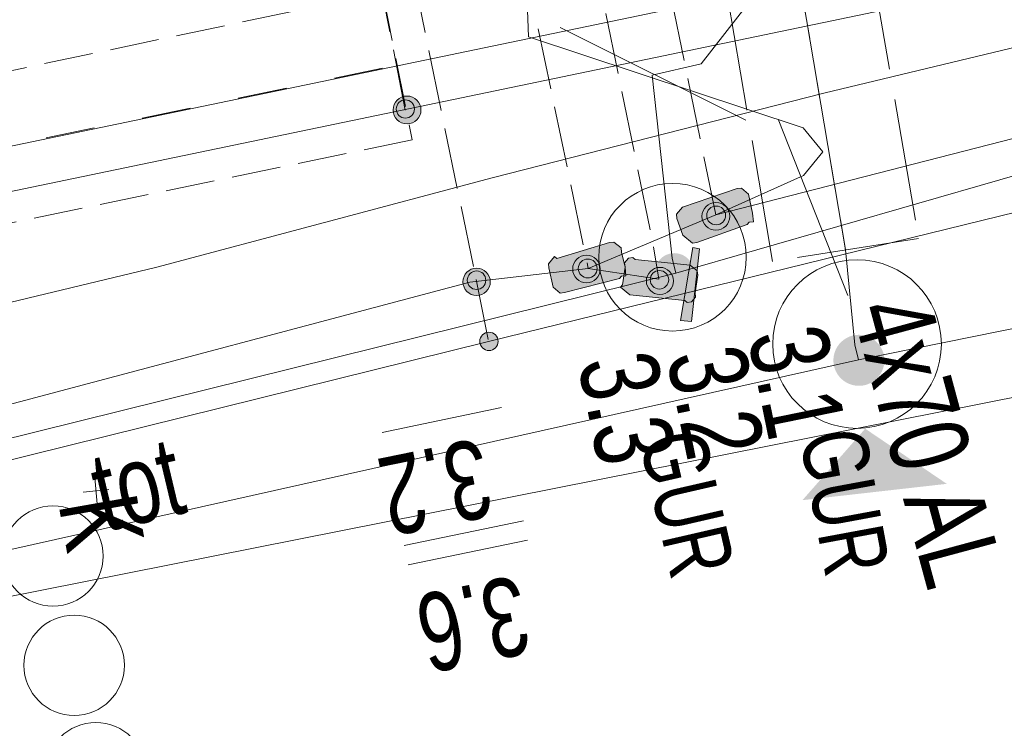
# Model space of a CAD drawing. Header units: metres. Extents: x -740 to 758, y -633 to 854.
# Tile 335 of 656: x 148.06 to 154.74, y -577.49 to -572.68. Entities that reach past the tile are written whole.
import ezdxf

# ---------------------------------------------------------------- set-up
doc = ezdxf.new("R2010")
doc.units = ezdxf.units.M
doc.header["$MEASUREMENT"] = 0
for name, pattern in [('208_208_208_416', [1.04, 0.208, -0.208, 0.208, -0.416]), ('333_125', [0.4576, 0.3328, -0.1248]), ('333_333', [0.6656, 0.3328, -0.3328]), ('416_125', [0.5408, 0.416, -0.1248]), ('832_208', [1.04, 0.832, -0.208])]:
    doc.linetypes.add(name, pattern=pattern)
for name, color, linetype in [('Gas.LOVION', 7, 'Continuous'), ('Grundkarte.LOVION', 7, 'Continuous'), ('Strom.LOVION', 7, 'Continuous'), ('StromBemass.LOVION', 7, 'Continuous'), ('Wasser.LOVION', 7, 'Continuous')]:
    doc.layers.add(name, color=color, linetype=linetype)
doc.styles.add('ERSTELLTER_STIL_1', font='arial.ttf')

msp = doc.modelspace()

# ---------------------------------------------------------------- hatches: boundary and pattern name
at = {"layer": 'Gas.LOVION', "linetype": 'Continuous', "lineweight": 13}
for points in [[(153.8885, -575.0996), (153.9013, -575.0819), (153.9117, -575.0628), (153.9196, -575.0426), (153.925, -575.0215), (153.9276, -574.9999), (153.9276, -574.9781), (153.9248, -574.9566), (153.9193, -574.9355), (153.9112, -574.9153), (153.9007, -574.8963), (153.8878, -574.8787), (153.8729, -574.8629), (153.8561, -574.8491), (153.8377, -574.8375), (153.818, -574.8283), (153.7973, -574.8216), (153.7759, -574.8176), (153.7542, -574.8163), (153.7325, -574.8178), (153.7111, -574.8219), (153.6904, -574.8287), (153.6708, -574.838), (153.6524, -574.8498), (153.6357, -574.8637), (153.6209, -574.8796), (153.6082, -574.8972), (153.5977, -574.9163), (153.5898, -574.9366), (153.5845, -574.9577), (153.5818, -574.9793), (153.5819, -575.001), (153.5847, -575.0226), (153.5901, -575.0436), (153.5982, -575.0638), (153.6088, -575.0829), (153.6216, -575.1004), (153.6365, -575.1162), (153.6533, -575.13), (153.6717, -575.1416), (153.6915, -575.1508), (153.7122, -575.1575), (153.7336, -575.1615), (153.7553, -575.1628), (153.777, -575.1614), (153.7983, -575.1572), (153.819, -575.1504), (153.8387, -575.1411), (153.857, -575.1294), (153.8737, -575.1155)], [(153.8885, -575.0996), (153.9013, -575.0819), (153.9117, -575.0628), (153.9196, -575.0426), (153.925, -575.0215), (153.9276, -574.9999), (153.9276, -574.9781), (153.9248, -574.9566), (153.9193, -574.9355), (153.9112, -574.9153), (153.9007, -574.8963), (153.8878, -574.8787), (153.8729, -574.8629), (153.8561, -574.8491), (153.8377, -574.8375), (153.818, -574.8283), (153.7973, -574.8216), (153.7759, -574.8176), (153.7542, -574.8163), (153.7325, -574.8178), (153.7111, -574.8219), (153.6904, -574.8287), (153.6708, -574.838), (153.6524, -574.8498), (153.6357, -574.8637), (153.6209, -574.8796), (153.6082, -574.8972), (153.5977, -574.9163), (153.5898, -574.9366), (153.5845, -574.9577), (153.5818, -574.9793), (153.5819, -575.001), (153.5847, -575.0226), (153.5901, -575.0436), (153.5982, -575.0638), (153.6088, -575.0829), (153.6216, -575.1004), (153.6365, -575.1162), (153.6533, -575.13), (153.6717, -575.1416), (153.6915, -575.1508), (153.7122, -575.1575), (153.7336, -575.1615), (153.7553, -575.1628), (153.777, -575.1614), (153.7983, -575.1572), (153.819, -575.1504), (153.8387, -575.1411), (153.857, -575.1294), (153.8737, -575.1155)], [(154.3511, -575.828), (153.7973, -575.4536), (153.3718, -575.9386)]]:
    msp.add_hatch(color=7, dxfattribs=at).paths.add_polyline_path(points)
at = {"layer": 'Strom.LOVION', "linetype": 'Continuous', "lineweight": 13}
for points in [[(152.9286, -573.8243), (152.5566, -573.9493), (152.517, -573.9976), (152.5199, -574.0268), (152.5606, -574.1411), (152.6249, -574.1939), (152.6541, -574.191), (152.9969, -574.0689), (153.0101, -574.0528), (153.0394, -574.0499), (153.0336, -573.9914), (153.0061, -573.8611), (152.9579, -573.8214)], [(152.0629, -574.1897), (151.7041, -574.2987), (151.688, -574.2855), (151.6484, -574.3337), (151.6513, -574.363), (151.6788, -574.4933), (151.727, -574.5329), (151.7563, -574.53), (152.1311, -574.4343), (152.1444, -574.4182), (152.1736, -574.4153), (152.1679, -574.3568), (152.1432, -574.2558), (152.1404, -574.2265), (152.0922, -574.1869)], [(152.6731, -574.2335), (152.6277, -574.2232), (152.5432, -574.7191), (152.6178, -574.7266)], [(152.6099, -574.3431), (152.2368, -574.3057), (152.2207, -574.2925), (152.1915, -574.2954), (152.165, -574.3275), (152.1679, -574.3568), (152.1501, -574.4768), (152.1369, -574.4928), (152.2011, -574.5457), (152.5743, -574.5831), (152.5903, -574.5963), (152.6196, -574.5934), (152.646, -574.5613), (152.6432, -574.532), (152.661, -574.412), (152.6581, -574.3828)]]:
    msp.add_hatch(color=7, dxfattribs=at).paths.add_polyline_path(points)
at = {"layer": 'StromBemass.LOVION', "linetype": 'Continuous', "lineweight": 13}
for points in [[(150.7613, -573.3506), (150.7682, -573.341), (150.7739, -573.3305), (150.7783, -573.3195), (150.7812, -573.3079), (150.7826, -573.2961), (150.7826, -573.2842), (150.7811, -573.2724), (150.7781, -573.2609), (150.7737, -573.2499), (150.7679, -573.2395), (150.7609, -573.2299), (150.7527, -573.2212), (150.7435, -573.2137), (150.7335, -573.2073), (150.7227, -573.2023), (150.7114, -573.1987), (150.6997, -573.1965), (150.6878, -573.1958), (150.6759, -573.1966), (150.6642, -573.1988), (150.6529, -573.2025), (150.6422, -573.2076), (150.6322, -573.214), (150.623, -573.2217), (150.6149, -573.2303), (150.608, -573.24), (150.6023, -573.2504), (150.5979, -573.2615), (150.595, -573.273), (150.5936, -573.2848), (150.5936, -573.2967), (150.5951, -573.3085), (150.5981, -573.32), (150.6025, -573.3311), (150.6083, -573.3415), (150.6153, -573.3511), (150.6235, -573.3597), (150.6327, -573.3673), (150.6427, -573.3736), (150.6535, -573.3787), (150.6648, -573.3823), (150.6765, -573.3845), (150.6884, -573.3852), (150.7003, -573.3844), (150.7119, -573.3821), (150.7232, -573.3784), (150.734, -573.3733), (150.744, -573.3669), (150.7532, -573.3593)], [(150.7246, -573.3231), (150.7291, -573.3169), (150.7328, -573.3101), (150.7356, -573.3029), (150.7375, -573.2954), (150.7385, -573.2877), (150.7384, -573.2799), (150.7375, -573.2723), (150.7355, -573.2648), (150.7326, -573.2576), (150.7289, -573.2508), (150.7243, -573.2446), (150.719, -573.239), (150.713, -573.234), (150.7065, -573.2299), (150.6995, -573.2266), (150.6921, -573.2243), (150.6845, -573.2228), (150.6768, -573.2224), (150.669, -573.2229), (150.6615, -573.2244), (150.6541, -573.2268), (150.6471, -573.2301), (150.6406, -573.2343), (150.6346, -573.2392), (150.6294, -573.2449), (150.6248, -573.2512), (150.6211, -573.2579), (150.6183, -573.2652), (150.6164, -573.2727), (150.6155, -573.2803), (150.6155, -573.2881), (150.6165, -573.2957), (150.6184, -573.3032), (150.6213, -573.3104), (150.625, -573.3172), (150.6296, -573.3234), (150.6349, -573.3291), (150.6409, -573.334), (150.6475, -573.3381), (150.6545, -573.3414), (150.6618, -573.3437), (150.6694, -573.3452), (150.6772, -573.3456), (150.6849, -573.3451), (150.6925, -573.3436), (150.6998, -573.3412), (150.7068, -573.3379), (150.7133, -573.3337), (150.7193, -573.3288)], [(152.8568, -574.0722), (152.8638, -574.0626), (152.8694, -574.0522), (152.8738, -574.0412), (152.8767, -574.0298), (152.8781, -574.018), (152.8781, -574.0062), (152.8765, -573.9944), (152.8736, -573.983), (152.8692, -573.972), (152.8634, -573.9617), (152.8565, -573.9521), (152.8483, -573.9435), (152.8392, -573.936), (152.8292, -573.9297), (152.8184, -573.9247), (152.8072, -573.9211), (152.7956, -573.9189), (152.7837, -573.9182), (152.7719, -573.919), (152.7603, -573.9212), (152.7491, -573.9249), (152.7384, -573.93), (152.7284, -573.9363), (152.7193, -573.9439), (152.7112, -573.9526), (152.7043, -573.9622), (152.6987, -573.9726), (152.6943, -573.9836), (152.6914, -573.995), (152.69, -574.0068), (152.69, -574.0186), (152.6915, -574.0304), (152.6945, -574.0418), (152.6989, -574.0528), (152.7046, -574.0631), (152.7116, -574.0727), (152.7198, -574.0813), (152.7289, -574.0888), (152.7389, -574.0951), (152.7496, -574.1001), (152.7609, -574.1037), (152.7725, -574.1059), (152.7843, -574.1066), (152.7962, -574.1058), (152.8078, -574.1036), (152.819, -574.0999), (152.8297, -574.0948), (152.8397, -574.0885), (152.8488, -574.0809)], [(152.835, -574.0468), (152.8397, -574.0402), (152.8436, -574.0332), (152.8465, -574.0257), (152.8485, -574.0179), (152.8494, -574.01), (152.8494, -574.0019), (152.8484, -573.994), (152.8464, -573.9862), (152.8434, -573.9788), (152.8395, -573.9717), (152.8348, -573.9653), (152.8292, -573.9594), (152.823, -573.9543), (152.8162, -573.95), (152.809, -573.9467), (152.8013, -573.9442), (152.7934, -573.9427), (152.7854, -573.9422), (152.7774, -573.9428), (152.7695, -573.9443), (152.7619, -573.9468), (152.7546, -573.9502), (152.7479, -573.9546), (152.7417, -573.9597), (152.7362, -573.9656), (152.7315, -573.9721), (152.7277, -573.9791), (152.7248, -573.9866), (152.7228, -573.9944), (152.7218, -574.0024), (152.7218, -574.0104), (152.7229, -574.0183), (152.7249, -574.0261), (152.7279, -574.0336), (152.7318, -574.0406), (152.7365, -574.0471), (152.742, -574.0529), (152.7482, -574.058), (152.755, -574.0623), (152.7623, -574.0657), (152.7699, -574.0681), (152.7778, -574.0696), (152.7858, -574.0701), (152.7938, -574.0696), (152.8017, -574.068), (152.8094, -574.0655), (152.8166, -574.0621), (152.8234, -574.0578), (152.8295, -574.0526)], [(151.9783, -574.429), (151.9851, -574.4195), (151.9908, -574.4092), (151.9951, -574.3983), (151.9979, -574.3869), (151.9994, -574.3752), (151.9993, -574.3635), (151.9978, -574.3519), (151.9949, -574.3405), (151.9905, -574.3296), (151.9848, -574.3193), (151.9779, -574.3098), (151.9698, -574.3013), (151.9608, -574.2938), (151.9508, -574.2876), (151.9402, -574.2826), (151.929, -574.279), (151.9175, -574.2769), (151.9057, -574.2762), (151.894, -574.2769), (151.8825, -574.2792), (151.8713, -574.2828), (151.8607, -574.2879), (151.8508, -574.2942), (151.8418, -574.3017), (151.8338, -574.3103), (151.8269, -574.3198), (151.8213, -574.3301), (151.817, -574.3411), (151.8141, -574.3524), (151.8127, -574.3641), (151.8127, -574.3758), (151.8142, -574.3875), (151.8172, -574.3989), (151.8215, -574.4098), (151.8272, -574.42), (151.8342, -574.4295), (151.8422, -574.438), (151.8513, -574.4455), (151.8612, -574.4518), (151.8719, -574.4567), (151.8831, -574.4603), (151.8946, -574.4625), (151.9063, -574.4632), (151.918, -574.4624), (151.9296, -574.4602), (151.9407, -574.4565), (151.9513, -574.4515), (151.9612, -574.4451), (151.9703, -574.4376)], [(151.964, -574.4069), (151.9687, -574.4003), (151.9726, -574.3933), (151.9755, -574.3858), (151.9775, -574.378), (151.9785, -574.37), (151.9785, -574.3619), (151.9774, -574.354), (151.9754, -574.3462), (151.9724, -574.3387), (151.9685, -574.3317), (151.9638, -574.3252), (151.9582, -574.3193), (151.952, -574.3142), (151.9452, -574.3099), (151.9379, -574.3065), (151.9303, -574.3041), (151.9223, -574.3026), (151.9143, -574.3021), (151.9063, -574.3026), (151.8984, -574.3042), (151.8907, -574.3067), (151.8835, -574.3101), (151.8767, -574.3144), (151.8705, -574.3196), (151.865, -574.3255), (151.8603, -574.332), (151.8564, -574.3391), (151.8535, -574.3466), (151.8515, -574.3544), (151.8505, -574.3624), (151.8506, -574.3704), (151.8516, -574.3784), (151.8536, -574.3862), (151.8566, -574.3936), (151.8605, -574.4007), (151.8653, -574.4072), (151.8708, -574.413), (151.877, -574.4181), (151.8838, -574.4224), (151.8911, -574.4258), (151.8988, -574.4283), (151.9067, -574.4298), (151.9147, -574.4303), (151.9228, -574.4297), (151.9307, -574.4282), (151.9383, -574.4257), (151.9456, -574.4222), (151.9524, -574.4179), (151.9585, -574.4128)], [(152.4758, -574.5096), (152.4826, -574.5002), (152.4881, -574.4901), (152.4923, -574.4793), (152.4952, -574.4681), (152.4966, -574.4566), (152.4965, -574.445), (152.4951, -574.4335), (152.4921, -574.4223), (152.4878, -574.4115), (152.4822, -574.4014), (152.4754, -574.3921), (152.4674, -574.3836), (152.4585, -574.3763), (152.4487, -574.3701), (152.4382, -574.3652), (152.4272, -574.3617), (152.4158, -574.3595), (152.4042, -574.3588), (152.3927, -574.3596), (152.3813, -574.3618), (152.3703, -574.3654), (152.3598, -574.3704), (152.3501, -574.3766), (152.3412, -574.384), (152.3333, -574.3925), (152.3265, -574.4019), (152.321, -574.4121), (152.3167, -574.4228), (152.3139, -574.4341), (152.3125, -574.4456), (152.3125, -574.4571), (152.314, -574.4686), (152.3169, -574.4798), (152.3212, -574.4906), (152.3268, -574.5007), (152.3337, -574.5101), (152.3416, -574.5185), (152.3506, -574.5258), (152.3604, -574.532), (152.3709, -574.5369), (152.3819, -574.5405), (152.3933, -574.5426), (152.4048, -574.5433), (152.4164, -574.5425), (152.4278, -574.5403), (152.4388, -574.5367), (152.4492, -574.5317), (152.459, -574.5255), (152.4679, -574.5181)], [(151.232, -574.5157), (151.2388, -574.5063), (151.2444, -574.4961), (151.2486, -574.4853), (151.2515, -574.474), (151.2529, -574.4624), (151.2529, -574.4508), (151.2514, -574.4393), (151.2484, -574.428), (151.2441, -574.4172), (151.2385, -574.4071), (151.2316, -574.3977), (151.2236, -574.3892), (151.2147, -574.3818), (151.2048, -574.3757), (151.1943, -574.3707), (151.1832, -574.3672), (151.1718, -574.365), (151.1602, -574.3643), (151.1486, -574.3651), (151.1372, -574.3673), (151.1261, -574.371), (151.1156, -574.3759), (151.1058, -574.3822), (151.0969, -574.3896), (151.0889, -574.3981), (151.0821, -574.4076), (151.0766, -574.4178), (151.0723, -574.4286), (151.0695, -574.4399), (151.068, -574.4514), (151.0681, -574.463), (151.0696, -574.4746), (151.0725, -574.4858), (151.0768, -574.4966), (151.0825, -574.5068), (151.0893, -574.5162), (151.0973, -574.5246), (151.1063, -574.532), (151.1161, -574.5382), (151.1267, -574.5431), (151.1377, -574.5467), (151.1492, -574.5488), (151.1608, -574.5495), (151.1724, -574.5488), (151.1838, -574.5465), (151.1948, -574.5429), (151.2053, -574.5379), (151.2151, -574.5317), (151.2241, -574.5242)], [(151.2084, -574.4858), (151.213, -574.4794), (151.2168, -574.4724), (151.2197, -574.4651), (151.2216, -574.4575), (151.2226, -574.4496), (151.2225, -574.4417), (151.2215, -574.4339), (151.2195, -574.4263), (151.2166, -574.419), (151.2128, -574.4121), (151.2081, -574.4057), (151.2027, -574.4), (151.1966, -574.395), (151.19, -574.3908), (151.1828, -574.3874), (151.1753, -574.385), (151.1676, -574.3836), (151.1597, -574.3831), (151.1518, -574.3836), (151.1441, -574.3851), (151.1366, -574.3876), (151.1295, -574.391), (151.1228, -574.3952), (151.1168, -574.4003), (151.1114, -574.406), (151.1068, -574.4124), (151.103, -574.4193), (151.1001, -574.4267), (151.0982, -574.4343), (151.0972, -574.4422), (151.0972, -574.45), (151.0983, -574.4579), (151.1002, -574.4655), (151.1032, -574.4728), (151.107, -574.4797), (151.1116, -574.4861), (151.1171, -574.4918), (151.1232, -574.4968), (151.1298, -574.501), (151.137, -574.5043), (151.1445, -574.5067), (151.1522, -574.5082), (151.1601, -574.5087), (151.168, -574.5081), (151.1757, -574.5066), (151.1832, -574.5042), (151.1903, -574.5008), (151.197, -574.4966), (151.203, -574.4915)], [(152.4494, -574.4826), (152.454, -574.4762), (152.4578, -574.4693), (152.4607, -574.462), (152.4626, -574.4543), (152.4636, -574.4465), (152.4636, -574.4386), (152.4626, -574.4308), (152.4606, -574.4232), (152.4576, -574.4159), (152.4538, -574.409), (152.4492, -574.4026), (152.4438, -574.3969), (152.4377, -574.3919), (152.431, -574.3877), (152.4239, -574.3843), (152.4163, -574.3819), (152.4086, -574.3805), (152.4007, -574.38), (152.3929, -574.3805), (152.3851, -574.382), (152.3776, -574.3845), (152.3705, -574.3879), (152.3639, -574.3921), (152.3578, -574.3972), (152.3524, -574.4029), (152.3478, -574.4093), (152.344, -574.4162), (152.3412, -574.4236), (152.3392, -574.4312), (152.3383, -574.439), (152.3383, -574.4469), (152.3393, -574.4547), (152.3413, -574.4624), (152.3442, -574.4697), (152.348, -574.4766), (152.3527, -574.4829), (152.3581, -574.4887), (152.3642, -574.4937), (152.3709, -574.4979), (152.378, -574.5012), (152.3855, -574.5036), (152.3933, -574.5051), (152.4011, -574.5056), (152.409, -574.505), (152.4167, -574.5035), (152.4242, -574.5011), (152.4314, -574.4977), (152.438, -574.4934), (152.4441, -574.4884)], [(151.2923, -574.9004), (151.2969, -574.8941), (151.3006, -574.8872), (151.3035, -574.8799), (151.3054, -574.8724), (151.3064, -574.8646), (151.3063, -574.8568), (151.3053, -574.849), (151.3034, -574.8415), (151.3005, -574.8342), (151.2967, -574.8274), (151.2921, -574.8211), (151.2867, -574.8154), (151.2806, -574.8104), (151.274, -574.8062), (151.2669, -574.8029), (151.2595, -574.8005), (151.2518, -574.7991), (151.244, -574.7986), (151.2362, -574.7991), (151.2285, -574.8006), (151.2211, -574.8031), (151.214, -574.8064), (151.2075, -574.8106), (151.2014, -574.8156), (151.1961, -574.8214), (151.1915, -574.8277), (151.1878, -574.8346), (151.1849, -574.8418), (151.183, -574.8494), (151.1821, -574.8572), (151.1821, -574.865), (151.1831, -574.8728), (151.1851, -574.8803), (151.188, -574.8876), (151.1918, -574.8944), (151.1964, -574.9007), (151.2017, -574.9064), (151.2078, -574.9114), (151.2144, -574.9155), (151.2215, -574.9188), (151.2289, -574.9212), (151.2366, -574.9227), (151.2444, -574.9231), (151.2522, -574.9226), (151.2599, -574.9211), (151.2673, -574.9187), (151.2744, -574.9153), (151.281, -574.9111), (151.287, -574.9061)]]:
    msp.add_hatch(color=7, dxfattribs=at).paths.add_polyline_path(points)
at = {"layer": 'Wasser.LOVION', "linetype": 'Continuous', "lineweight": 13}
msp.add_hatch(color=7, dxfattribs=at).paths.add_polyline_path([(152.6043, -574.4788), (152.6141, -574.4653), (152.622, -574.4507), (152.6281, -574.4352), (152.6322, -574.4191), (152.6342, -574.4026), (152.6342, -574.3859), (152.632, -574.3694), (152.6278, -574.3533), (152.6217, -574.3379), (152.6136, -574.3234), (152.6038, -574.3099), (152.5924, -574.2978), (152.5795, -574.2873), (152.5654, -574.2784), (152.5504, -574.2714), (152.5345, -574.2663), (152.5182, -574.2632), (152.5016, -574.2622), (152.485, -574.2633), (152.4687, -574.2665), (152.4529, -574.2717), (152.4378, -574.2788), (152.4238, -574.2878), (152.4111, -574.2984), (152.3997, -574.3106), (152.39, -574.3241), (152.382, -574.3387), (152.3759, -574.3542), (152.3719, -574.3703), (152.3698, -574.3868), (152.3699, -574.4034), (152.372, -574.4199), (152.3762, -574.436), (152.3824, -574.4514), (152.3904, -574.466), (152.4002, -574.4794), (152.4117, -574.4915), (152.4245, -574.5021), (152.4386, -574.5109), (152.4537, -574.518), (152.4695, -574.523), (152.4858, -574.5261), (152.5024, -574.5271), (152.519, -574.526), (152.5354, -574.5228), (152.5512, -574.5176), (152.5662, -574.5105), (152.5802, -574.5016), (152.593, -574.4909)])
msp.add_hatch(color=7, dxfattribs=at).paths.add_polyline_path([(152.6043, -574.4788), (152.6141, -574.4653), (152.622, -574.4507), (152.6281, -574.4352), (152.6322, -574.4191), (152.6342, -574.4026), (152.6342, -574.3859), (152.632, -574.3694), (152.6278, -574.3533), (152.6217, -574.3379), (152.6136, -574.3234), (152.6038, -574.3099), (152.5924, -574.2978), (152.5795, -574.2873), (152.5654, -574.2784), (152.5504, -574.2714), (152.5345, -574.2663), (152.5182, -574.2632), (152.5016, -574.2622), (152.485, -574.2633), (152.4687, -574.2665), (152.4529, -574.2717), (152.4378, -574.2788), (152.4238, -574.2878), (152.4111, -574.2984), (152.3997, -574.3106), (152.39, -574.3241), (152.382, -574.3387), (152.3759, -574.3542), (152.3719, -574.3703), (152.3698, -574.3868), (152.3699, -574.4034), (152.372, -574.4199), (152.3762, -574.436), (152.3824, -574.4514), (152.3904, -574.466), (152.4002, -574.4794), (152.4117, -574.4915), (152.4245, -574.5021), (152.4386, -574.5109), (152.4537, -574.518), (152.4695, -574.523), (152.4858, -574.5261), (152.5024, -574.5271), (152.519, -574.526), (152.5354, -574.5228), (152.5512, -574.5176), (152.5662, -574.5105), (152.5802, -574.5016), (152.593, -574.4909)])

# ---------------------------------------------------------------- linework, layer by layer
at = {"layer": 'Gas.LOVION', "color": 7, "linetype": '832_208', "lineweight": 13}
msp.add_lwpolyline([(153.169, -574.318), (152.3368, -569.434), (151.98, -568.6561), (150.1901, -566.6735), (149.8144, -565.8531), (150.7197, -565.4395), (151.0358, -566.1032), (152.8125, -568.1018), (153.2961, -569.1185), (154.1587, -574.1622)], close=True, dxfattribs=at)
at = {"layer": 'Gas.LOVION', "color": 252, "linetype": '208_208_208_416', "lineweight": 18}
msp.add_lwpolyline([(153.6638, -574.2401), (152.8231, -569.2682), (152.3962, -568.379), (150.6196, -566.3803), (150.2524, -565.6478)], dxfattribs=at)
at = {"layer": 'Gas.LOVION', "color": 5, "linetype": 'Continuous', "lineweight": 18}
for points in [[(153.7515, -574.9852), (153.7268, -574.8842), (153.6638, -574.2401), (152.8231, -569.2682), (152.3962, -568.379), (150.6196, -566.3803), (150.2524, -565.6478)], [(185.3957, -568.6845), (175.4353, -570.6485), (163.9857, -572.9501), (163.6826, -573.0241), (160.1132, -573.6982), (153.7515, -574.9852), (141.2134, -577.7923), (134.4551, -579.1033), (121.474, -581.7616), (119.2265, -582.203), (111.7524, -583.5988), (106.1054, -584.6386), (105.5549, -584.7515), (95.502, -586.828), (94.1507, -587.0635), (94.2475, -587.6008), (95.245, -592.513), (95.0855, -592.5434), (94.5831, -592.696), (95.1082, -595.4968)]]:
    msp.add_lwpolyline(points, dxfattribs=at)
at = {"layer": 'Gas.LOVION', "color": 7, "linetype": 'Continuous', "lineweight": 13}
msp.add_circle((153.7419, -574.8791), 0.5723, dxfattribs=at)
at = {"layer": 'Grundkarte.LOVION', "color": 8, "linetype": 'Continuous', "lineweight": 18}
msp.add_lwpolyline([(117.584, -581.1223), (119.2384, -580.8127), (120.9249, -580.5296), (122.6058, -580.1879), (124.2602, -579.8784), (125.941, -579.5367), (127.5955, -579.2272), (132.638, -578.2022), (134.2867, -577.8341), (135.9675, -577.4924), (137.6162, -577.1243), (144.4602, -575.4798), (146.7094, -574.9053), (148.9907, -574.3571), (151.2663, -573.7504), (153.5155, -573.1758), (162.6407, -570.9832)], dxfattribs=at)
at = {"layer": 'Strom.LOVION', "color": 1, "linetype": 'Continuous', "lineweight": 18}
for points in [[(243.9586, -556.7224), (235.1758, -557.5811), (226.0871, -558.4845), (219.8673, -559.1074), (217.3271, -559.5774), (208.6331, -561.3437), (199.7662, -563.1564), (191.4923, -564.8373), (190.0485, -565.1853), (189.804, -565.2536), (189.4602, -565.2133), (189.0096, -565.1391), (187.765, -565.4086), (161.5364, -570.7217), (121.272, -579.0918), (119.8393, -581.0643), (117.74, -581.3582), (116.2544, -581.4296), (96.8665, -584.6109), (80.1587, -587.5449)], [(167.565, -569.8071), (161.6236, -571.0087), (121.447, -579.3702), (119.985, -581.3456), (117.7979, -581.6481), (116.2406, -581.7413), (96.7912, -584.899), (80.2298, -587.8187), (76.8153, -588.5663), (71.0741, -589.8517), (66.2262, -590.9021), (65.0345, -591.1073), (64.5953, -591.1502), (53.3932, -593.4129)]]:
    msp.add_lwpolyline(points, dxfattribs=at)
at = {"layer": 'Strom.LOVION', "color": 150, "linetype": 'Continuous', "lineweight": 18}
for points in [[(179.1011, -568.0881), (173.9708, -569.1217), (173.5506, -569.2072), (165.0161, -570.943), (163.3656, -571.4443), (162.3317, -571.7523), (159.2278, -572.3513), (152.7834, -574.0011), (151.9176, -574.3665), (151.114, -574.4598), (144.6752, -576.1682), (139.4117, -577.2), (137.7906, -577.6984), (130.9675, -578.4985), (127.7005, -579.3943), (117.8131, -580.7452), (117.292, -580.1016), (116.7605, -580.257), (107.292, -582.1137), (98.7885, -583.7136), (94.2065, -584.3094), (87.8512, -585.3593), (86.3724, -585.6516), (79.7662, -587.0069)], [(179.159, -568.378), (173.6245, -569.5103), (165.09, -571.2461), (162.4057, -572.0554), (159.3671, -572.8697), (151.2419, -574.8611), (144.7492, -576.4713), (137.8324, -577.9751), (131.0254, -578.7884), (127.7584, -579.6842), (119.7946, -580.7583), (117.6821, -581.0683), (117.1932, -580.4511), (116.8052, -580.563)]]:
    msp.add_lwpolyline(points, dxfattribs=at)
at = {"layer": 'Strom.LOVION', "color": 5, "linetype": 'Continuous', "lineweight": 18}
for points in [[(152.7834, -574.0011), (153.3781, -573.736), (153.5102, -573.5753), (153.3759, -573.4111), (151.5128, -572.7953), (151.4769, -571.8234), (151.3496, -571.1265)], [(151.9176, -574.3665), (152.3975, -574.4378)]]:
    msp.add_lwpolyline(points, dxfattribs=at)
at = {"layer": 'Strom.LOVION', "color": 7, "linetype": '333_125', "lineweight": 13}
msp.add_lwpolyline([(145.5416, -573.5416), (150.5227, -572.4931), (150.7239, -573.4931), (145.7267, -574.5284)], close=True, dxfattribs=at)
at = {"layer": 'Strom.LOVION', "color": 9, "linetype": '333_333', "lineweight": 18}
msp.add_lwpolyline([(145.6327, -574.0204), (150.6299, -572.985)], dxfattribs=at)
at = {"layer": 'Strom.LOVION', "color": 7, "linetype": 'Continuous', "lineweight": 13}
msp.add_lwpolyline([(153.6793, -574.5489), (153.2077, -573.3537)], dxfattribs=at)
for points in [[(152.9286, -573.8243), (152.9579, -573.8214), (153.0061, -573.8611), (153.0336, -573.9914), (153.0394, -574.0499), (153.0101, -574.0528), (152.9969, -574.0689), (152.6541, -574.191), (152.6249, -574.1939), (152.5606, -574.1411), (152.5199, -574.0268), (152.517, -573.9976), (152.5566, -573.9493)], [(152.0629, -574.1897), (152.0922, -574.1869), (152.1404, -574.2265), (152.1432, -574.2558), (152.1679, -574.3568), (152.1736, -574.4153), (152.1444, -574.4182), (152.1311, -574.4343), (151.7563, -574.53), (151.727, -574.5329), (151.6788, -574.4933), (151.6513, -574.363), (151.6484, -574.3337), (151.688, -574.2855), (151.7041, -574.2987)], [(152.6731, -574.2335), (152.6178, -574.7266), (152.5432, -574.7191), (152.6277, -574.2232)], [(152.6099, -574.3431), (152.6581, -574.3828), (152.661, -574.412), (152.6432, -574.532), (152.646, -574.5613), (152.6196, -574.5934), (152.5903, -574.5963), (152.5743, -574.5831), (152.2011, -574.5457), (152.1369, -574.4928), (152.1501, -574.4768), (152.1679, -574.3568), (152.165, -574.3275), (152.1915, -574.2954), (152.2207, -574.2925), (152.2368, -574.3057)]]:
    msp.add_lwpolyline(points, close=True, dxfattribs=at)
at = {"layer": 'Strom.LOVION', "color": 250, "linetype": 'Continuous', "lineweight": 18}
for points in [[(148.569, -575.7875), (148.5861, -575.9631)], [(148.4897, -575.8839), (148.6654, -575.8667)]]:
    msp.add_lwpolyline(points, dxfattribs=at)
at = {"layer": 'Strom.LOVION', "color": 7, "linetype": 'Continuous', "lineweight": 13}
for centre, radius in [((148.2853, -576.3178), 0.3406), ((148.4293, -577.0593), 0.3406), ((148.5764, -577.7874), 0.3399)]:
    msp.add_circle(centre, radius, dxfattribs=at)
at = {"layer": 'StromBemass.LOVION', "color": 7, "linetype": '416_125', "lineweight": 13}
for points in [[(152.1608, -570.9586), (152.7834, -574.0011)], [(151.7113, -571.0468), (152.3614, -574.2197), (152.3975, -574.4378)], [(151.2486, -571.1512), (151.9176, -574.3665)], [(150.6746, -573.291), (150.5255, -572.5224), (150.2911, -571.3335)], [(150.5092, -571.2974), (151.1564, -574.4409), (151.2419, -574.8611)]]:
    msp.add_lwpolyline(points, dxfattribs=at)
at = {"layer": 'StromBemass.LOVION', "color": 7, "linetype": 'Continuous', "lineweight": 13}
for points in [[(151.3301, -575.3106), (150.519, -575.4786)], [(151.4792, -576.0793), (150.668, -576.2472)], [(151.5067, -576.2096), (150.6956, -576.3775)]]:
    msp.add_lwpolyline(points, dxfattribs=at)
for centre, radius in [((150.6881, -573.2905), 0.0947), ((150.677, -573.284), 0.0616), ((152.784, -574.0124), 0.0942), ((152.7856, -574.0062), 0.0639), ((151.906, -574.3697), 0.0935), ((151.9145, -574.3662), 0.0641), ((152.4045, -574.4511), 0.0922), ((151.1605, -574.4569), 0.0926), ((151.1599, -574.4459), 0.0628), ((152.4009, -574.4428), 0.0628), ((151.2442, -574.8609), 0.0623)]:
    msp.add_circle(centre, radius, dxfattribs=at)
at = {"layer": 'Wasser.LOVION', "color": 94, "linetype": 'Continuous', "lineweight": 18}
msp.add_lwpolyline([(240.6041, -560.804), (228.2864, -561.9344), (216.4582, -563.3864), (192.7372, -567.745), (180.9467, -570.0357), (169.0608, -572.4096), (133.5733, -579.4555), (118.2201, -582.6413), (109.9784, -584.3486), (106.0398, -585.177), (87.6149, -588.9882), (86.8916, -589.1476), (86.139, -589.3098)], dxfattribs=at)
at = {"layer": 'Wasser.LOVION', "color": 150, "linetype": 'Continuous', "lineweight": 18}
for points in [[(152.5117, -574.3971), (152.4871, -574.296), (152.3508, -573.0532), (152.6832, -572.9764), (153.1822, -572.3365), (151.5228, -567.6072), (150.5876, -565.6002)], [(119.3548, -581.0969), (119.6993, -580.8416), (119.9146, -580.7762), (120.4312, -580.77), (121.3249, -580.993), (122.019, -580.8364), (122.7262, -580.6638), (123.2956, -580.5934), (135.5328, -578.1851), (139.9852, -577.3213), (146.0937, -576.0147), (147.3033, -575.6895), (152.5117, -574.3971), (159.1089, -572.4959), (164.0918, -571.3142), (164.5545, -571.2098), (171.0918, -569.9057), (178.4196, -568.5242)]]:
    msp.add_lwpolyline(points, dxfattribs=at)
at = {"layer": 'Wasser.LOVION', "color": 7, "linetype": 'Continuous', "lineweight": 13}
msp.add_lwpolyline([(152.9867, -573.3605), (151.7281, -572.7299)], dxfattribs=at)
msp.add_circle((152.4897, -574.29), 0.5007, dxfattribs=at)

# ---------------------------------------------------------------- texts
at = {"layer": 'Strom.LOVION', "color": 5, "linetype": 'Continuous', "lineweight": 18, "insert": (153.6996, -574.6504), "char_height": 0.533592, "attachment_point": 7, "rotation": 285.12971, "style": 'ERSTELLTER_STIL_1'}
msp.add_mtext('{\\A1;\\W0.72644x;4x70 AL}', dxfattribs=at)
at = {"layer": 'Strom.LOVION', "color": 7, "linetype": 'Continuous', "lineweight": 13, "attachment_point": 7, "style": 'ERSTELLTER_STIL_1'}
for s, insert, char_height, rotation in [('{\\A1;\\W0.71564x;GUR}', (152.2571, -575.5304), 0.44458, 282.95714), ('{\\A1;\\W0.71566x;GUR}', (153.3455, -575.5051), 0.444578, 280.50263)]:
    msp.add_mtext(s, dxfattribs=dict(at, insert=insert, char_height=char_height, rotation=rotation))
at = {"layer": 'Strom.LOVION', "color": 1, "linetype": 'Continuous', "lineweight": 18, "attachment_point": 7, "style": 'ERSTELLTER_STIL_1'}
for s, insert, char_height, rotation in [('{\\A1;\\W0.71554x;tot}', (148.6332, -576.1635), 0.533543, 13.39752), ('{\\A1;\\W0.71558x;K}', (148.3217, -575.9611), 0.533583, 280.04559)]:
    msp.add_mtext(s, dxfattribs=dict(at, insert=insert, char_height=char_height, rotation=rotation))
at = {"layer": 'StromBemass.LOVION', "color": 7, "linetype": 'Continuous', "lineweight": 13, "attachment_point": 7, "style": 'ERSTELLTER_STIL_1'}
for s, insert, char_height, rotation in [('{\\A1;\\W0.71554x;3.1}', (152.9919, -574.8257), 0.533562, 281.56047), ('{\\A1;\\W0.71554x;3.2}', (152.4403, -574.9632), 0.533562, 281.56047), ('{\\A1;\\W0.71561x;3.3}', (151.8382, -575.0052), 0.533562, 281.56047), ('{\\A1;\\W0.71552x;3.2}', (151.1903, -575.5076), 0.533572, 191.56601), ('{\\A1;\\W0.71554x;3.6}', (151.4462, -576.4375), 0.533562, 191.56047)]:
    msp.add_mtext(s, dxfattribs=dict(at, insert=insert, char_height=char_height, rotation=rotation))

doc.saveas('drawing.dxf')
